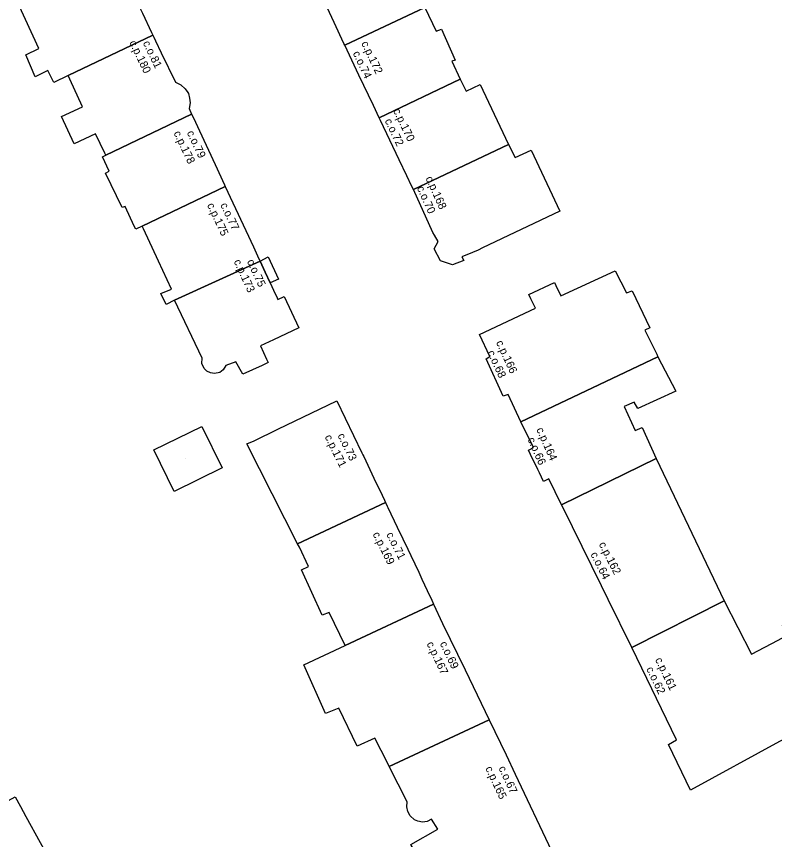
# Model space of a CAD drawing. Extents: x -600391 to -599491, y -1160176 to -1159402.
# Drawn here: x -600239.1 to -600144.5, y -1159820.9 to -1159718.1 of the extents above; entities that cross this region are included whole.
import ezdxf

# ---------------------------------------------------------------- set-up
doc = ezdxf.new("R2010")
doc.units = 0
for name, color, linetype in [('Level 10', 7, 'Continuous'), ('Level 12', 7, 'Continuous'), ('Level 25', 7, 'Continuous'), ('Level 61', 7, 'Continuous'), ('Level 62', 7, 'Continuous')]:
    doc.layers.add(name, color=color, linetype=linetype)

msp = doc.modelspace()

# ---------------------------------------------------------------- linework, layer by layer
at = {"layer": 'Level 61'}
for points in [[(-600199.44, -1159718.85), (-600201.16, -1159715.15)], [(-600236.32, -1159722.1), (-600238.95, -1159716.4)], [(-600223.37, -1159717.68), (-600222.25, -1159720.11)], [(-600198.13, -1159721.68), (-600188.15, -1159716.96)], [(-600188.15, -1159716.96), (-600198.13, -1159721.68)], [(-600188.15, -1159716.96), (-600186.7, -1159719.93)], [(-600198.23, -1159721.47), (-600199.44, -1159718.85)], [(-600186.7, -1159719.93), (-600186.07, -1159719.68)], [(-600186.07, -1159719.68), (-600184.34, -1159723.54)], [(-600232.65, -1159725.48), (-600222.09, -1159720.45)], [(-600222.09, -1159720.45), (-600232.65, -1159725.48)], [(-600222.25, -1159720.11), (-600222.09, -1159720.45)], [(-600222.09, -1159720.45), (-600221.97, -1159720.69)], [(-600221.97, -1159720.69), (-600221.76, -1159721.13)], [(-600221.76, -1159721.13), (-600221.04, -1159722.66)], [(-600198.13, -1159721.68), (-600198.23, -1159721.47)], [(-600196.37, -1159725.44), (-600198.13, -1159721.68)], [(-600237.97, -1159722.9), (-600236.32, -1159722.1)], [(-600236.81, -1159725.63), (-600237.97, -1159722.9)], [(-600221.04, -1159722.66), (-600219.28, -1159726.31)], [(-600184.34, -1159723.54), (-600184.75, -1159723.67)], [(-600184.75, -1159723.67), (-600183.7, -1159725.92)], [(-600235.19, -1159724.85), (-600236.81, -1159725.63)], [(-600234.46, -1159726.34), (-600235.19, -1159724.85)], [(-600232.65, -1159725.48), (-600234.46, -1159726.34)], [(-600232.45, -1159725.93), (-600232.65, -1159725.48)], [(-600230.86, -1159729.39), (-600232.45, -1159725.93)], [(-600194.55, -1159729.23), (-600196.37, -1159725.44)], [(-600183.7, -1159725.92), (-600193.83, -1159730.77)], [(-600193.83, -1159730.77), (-600183.7, -1159725.92)], [(-600183.7, -1159725.92), (-600182.98, -1159727.43)], [(-600219.28, -1159726.31), (-600218.59, -1159726.62)], [(-600218.59, -1159726.62), (-600218.05, -1159727.12)], [(-600218.05, -1159727.12), (-600217.74, -1159727.58)], [(-600182.98, -1159727.43), (-600181.23, -1159726.59)], [(-600181.23, -1159726.59), (-600180.2, -1159728.82)], [(-600217.74, -1159727.58), (-600217.66, -1159727.74)], [(-600217.66, -1159727.74), (-600217.5, -1159728.31)], [(-600217.44, -1159728.9), (-600217.56, -1159729.58)], [(-600217.5, -1159728.31), (-600217.44, -1159728.9)], [(-600193.83, -1159730.77), (-600194.55, -1159729.23)], [(-600180.2, -1159728.82), (-600177.67, -1159734.1)], [(-600233.49, -1159730.58), (-600230.86, -1159729.39)], [(-600217.56, -1159729.58), (-600217.25, -1159730.3)], [(-600231.94, -1159734.02), (-600233.49, -1159730.58)], [(-600217.25, -1159730.3), (-600227.97, -1159735.41)], [(-600227.97, -1159735.41), (-600217.25, -1159730.3)], [(-600217.25, -1159730.3), (-600217.03, -1159730.76)], [(-600217.03, -1159730.76), (-600216.28, -1159732.39)], [(-600193.68, -1159731.08), (-600193.83, -1159730.77)], [(-600191.35, -1159736), (-600193.68, -1159731.08)], [(-600229.25, -1159732.75), (-600231.94, -1159734.02)], [(-600228.09, -1159735.17), (-600229.25, -1159732.75)], [(-600216.28, -1159732.39), (-600214.33, -1159736.59)], [(-600189.55, -1159739.72), (-600177.67, -1159734.1)], [(-600177.67, -1159734.1), (-600189.55, -1159739.72)], [(-600177.67, -1159734.1), (-600176.87, -1159735.72)], [(-600228.4, -1159735.61), (-600227.97, -1159735.41)], [(-600227.97, -1159735.41), (-600228.09, -1159735.17)], [(-600176.87, -1159735.72), (-600174.86, -1159734.81)], [(-600174.86, -1159734.81), (-600171.26, -1159742.42)], [(-600227.57, -1159737.41), (-600228.4, -1159735.61)], [(-600190.39, -1159738.01), (-600191.35, -1159736)], [(-600228.02, -1159737.65), (-600227.57, -1159737.41)], [(-600214.33, -1159736.59), (-600213.15, -1159739.12)], [(-600225.93, -1159741.95), (-600228.02, -1159737.65)], [(-600189.74, -1159739.34), (-600190.39, -1159738.01)], [(-600213.05, -1159739.35), (-600223.41, -1159744.3)], [(-600223.41, -1159744.3), (-600213.05, -1159739.35)], [(-600213.15, -1159739.12), (-600213.05, -1159739.35)], [(-600213.05, -1159739.35), (-600209.53, -1159746.88)], [(-600189.55, -1159739.72), (-600189.74, -1159739.34)], [(-600187.13, -1159745.08), (-600189.55, -1159739.72)], [(-600225.54, -1159741.82), (-600225.93, -1159741.95)], [(-600224.41, -1159744.28), (-600225.54, -1159741.82)], [(-600171.26, -1159742.42), (-600180.94, -1159747)], [(-600224.22, -1159744.68), (-600224.41, -1159744.28)], [(-600223.41, -1159744.3), (-600224.22, -1159744.68)], [(-600223.26, -1159744.63), (-600223.41, -1159744.3)], [(-600221.39, -1159748.67), (-600223.26, -1159744.63)], [(-600186.92, -1159745.43), (-600187.13, -1159745.08)], [(-600186.48, -1159746.21), (-600186.92, -1159745.43)], [(-600186.98, -1159747.11), (-600186.48, -1159746.21)], [(-600209.53, -1159746.88), (-600208.84, -1159748.36)], [(-600186.16, -1159748.61), (-600186.98, -1159747.11)], [(-600182.2, -1159747.56), (-600183.5, -1159748.12)], [(-600181.49, -1159747.27), (-600182.2, -1159747.56)], [(-600180.94, -1159747), (-600181.49, -1159747.27)], [(-600219.78, -1159752.16), (-600221.39, -1159748.67)], [(-600208.71, -1159748.64), (-600219.38, -1159753.55)], [(-600219.38, -1159753.55), (-600208.71, -1159748.64)], [(-600208.84, -1159748.36), (-600208.71, -1159748.64)], [(-600208.71, -1159748.64), (-600207.69, -1159748.12)], [(-600208.07, -1159750.03), (-600208.71, -1159748.64)], [(-600208.71, -1159748.64), (-600208.07, -1159750.03)], [(-600207.69, -1159748.12), (-600206.42, -1159750.91)], [(-600184.69, -1159749.12), (-600186.16, -1159748.61)], [(-600183.27, -1159748.58), (-600184.69, -1159749.12)], [(-600183.5, -1159748.12), (-600183.27, -1159748.58)], [(-600207.44, -1159751.38), (-600208.07, -1159750.03)], [(-600208.07, -1159750.03), (-600207.44, -1159751.38)], [(-600171.15, -1159753.01), (-600164.35, -1159749.87)], [(-600164.35, -1159749.87), (-600162.94, -1159752.61)], [(-600206.42, -1159750.91), (-600207.44, -1159751.38)], [(-600207.44, -1159751.38), (-600207.02, -1159752.28)], [(-600175.13, -1159752.84), (-600171.94, -1159751.34)], [(-600171.94, -1159751.34), (-600171.77, -1159751.7)], [(-600171.77, -1159751.7), (-600171.15, -1159753.01)], [(-600221.08, -1159752.68), (-600219.78, -1159752.16)], [(-600220.45, -1159754.06), (-600221.08, -1159752.68)], [(-600207.02, -1159752.28), (-600206.56, -1159753.25)], [(-600174.88, -1159753.36), (-600175.13, -1159752.84)], [(-600162.94, -1159752.61), (-600162.24, -1159752.36)], [(-600162.24, -1159752.36), (-600160.03, -1159756.98)], [(-600219.38, -1159753.55), (-600220.45, -1159754.06)], [(-600215.93, -1159760.79), (-600219.38, -1159753.55)], [(-600206.56, -1159753.25), (-600206.48, -1159753.43)], [(-600206.48, -1159753.43), (-600205.68, -1159753.09)], [(-600205.68, -1159753.09), (-600203.85, -1159756.98)], [(-600174.31, -1159754.54), (-600174.88, -1159753.36)], [(-600181.3, -1159757.81), (-600174.31, -1159754.54)], [(-600203.85, -1159756.98), (-600207.02, -1159758.47)], [(-600160.03, -1159756.98), (-600160.65, -1159757.29)], [(-600180.03, -1159760.57), (-600181.3, -1159757.81)], [(-600160.65, -1159757.29), (-600159.17, -1159760.27)], [(-600207.02, -1159758.47), (-600208.66, -1159759.25)], [(-600208.66, -1159759.25), (-600207.9, -1159760.88)], [(-600215.97, -1159761.42), (-600215.93, -1159760.79)], [(-600207.9, -1159760.88), (-600207.68, -1159761.33)], [(-600180.46, -1159760.87), (-600180.03, -1159760.57)], [(-600178.34, -1159765.5), (-600180.46, -1159760.87)], [(-600159.03, -1159760.61), (-600176.14, -1159768.74)], [(-600176.14, -1159768.74), (-600159.03, -1159760.61)], [(-600159.17, -1159760.27), (-600159.03, -1159760.61)], [(-600159.03, -1159760.61), (-600156.81, -1159764.9)], [(-600215.67, -1159762.05), (-600215.97, -1159761.42)], [(-600215.37, -1159762.39), (-600215.67, -1159762.05)], [(-600212.97, -1159761.71), (-600213.33, -1159762.25)], [(-600211.75, -1159761.23), (-600212.97, -1159761.71)], [(-600210.85, -1159762.78), (-600211.75, -1159761.23)], [(-600208.46, -1159761.67), (-600210.85, -1159762.78)], [(-600207.68, -1159761.33), (-600208.46, -1159761.67)], [(-600214.88, -1159762.62), (-600215.37, -1159762.39)], [(-600214.38, -1159762.7), (-600214.88, -1159762.62)], [(-600213.75, -1159762.55), (-600214.38, -1159762.7)], [(-600213.33, -1159762.25), (-600213.75, -1159762.55)], [(-600156.81, -1159764.9), (-600161.55, -1159767.06)], [(-600206.49, -1159769.66), (-600199.11, -1159766.09)], [(-600199.11, -1159766.09), (-600196, -1159772.58)], [(-600177.74, -1159765.32), (-600178.34, -1159765.5)], [(-600176.14, -1159768.74), (-600177.74, -1159765.32)], [(-600161.99, -1159766.26), (-600163.24, -1159766.82)], [(-600161.55, -1159767.06), (-600161.99, -1159766.26)], [(-600163.24, -1159766.82), (-600161.88, -1159769.81)], [(-600221.97, -1159772.24), (-600215.97, -1159769.31)], [(-600215.97, -1159769.31), (-600213.44, -1159774.48)], [(-600174.57, -1159771.95), (-600176.14, -1159768.74)], [(-600209.46, -1159771.09), (-600206.49, -1159769.66)], [(-600161.88, -1159769.81), (-600161.01, -1159769.43)], [(-600161.01, -1159769.43), (-600159.23, -1159773.32)], [(-600210.34, -1159771.48), (-600209.46, -1159771.09)], [(-600219.44, -1159777.41), (-600221.97, -1159772.24)], [(-600204.03, -1159783.96), (-600210.34, -1159771.48)], [(-600175.2, -1159772.28), (-600174.57, -1159771.95)], [(-600174.69, -1159773.33), (-600175.2, -1159772.28)], [(-600196, -1159772.58), (-600195.88, -1159772.83)], [(-600195.88, -1159772.83), (-600195.76, -1159773.07)], [(-600195.76, -1159773.07), (-600194.74, -1159775.23)], [(-600174.5, -1159773.71), (-600174.69, -1159773.33)], [(-600171.08, -1159779.08), (-600159.23, -1159773.32)], [(-600159.23, -1159773.32), (-600171.08, -1159779.08)], [(-600159.23, -1159773.32), (-600150.75, -1159791.1)], [(-600213.44, -1159774.48), (-600219.44, -1159777.41)], [(-600174.03, -1159774.66), (-600174.5, -1159773.71)], [(-600194.74, -1159775.23), (-600194.5, -1159775.74)], [(-600173.83, -1159775.08), (-600174.03, -1159774.66)], [(-600173.3, -1159776.17), (-600173.83, -1159775.08)], [(-600194.5, -1159775.74), (-600193.46, -1159777.9)], [(-600172.66, -1159775.85), (-600173.3, -1159776.17)], [(-600171.08, -1159779.08), (-600172.66, -1159775.85)], [(-600193.46, -1159777.9), (-600193.18, -1159778.49)], [(-600193.18, -1159778.49), (-600193.04, -1159778.78)], [(-600193.04, -1159778.78), (-600204.03, -1159783.96)], [(-600204.03, -1159783.96), (-600193.04, -1159778.78)], [(-600193.04, -1159778.78), (-600192.82, -1159779.25)], [(-600192.82, -1159779.25), (-600192.74, -1159779.42)], [(-600192.74, -1159779.42), (-600191.57, -1159781.88)], [(-600170.89, -1159779.39), (-600171.08, -1159779.08)], [(-600166.08, -1159789.19), (-600170.89, -1159779.39)], [(-600191.57, -1159781.88), (-600190.88, -1159783.34)], [(-600190.88, -1159783.34), (-600190.27, -1159784.63)], [(-600203.77, -1159784.37), (-600204.03, -1159783.96)], [(-600202.67, -1159786.81), (-600203.77, -1159784.37)], [(-600190.27, -1159784.63), (-600189.9, -1159785.41)], [(-600189.9, -1159785.41), (-600188.89, -1159787.51)], [(-600203.52, -1159787.22), (-600202.67, -1159786.81)], [(-600200.94, -1159792.88), (-600203.52, -1159787.22)], [(-600188.89, -1159787.51), (-600188.51, -1159788.36)], [(-600188.51, -1159788.36), (-600187.49, -1159790.5)], [(-600165.23, -1159790.93), (-600166.08, -1159789.19)], [(-600187.49, -1159790.5), (-600187.35, -1159790.8)], [(-600187.35, -1159790.8), (-600187.04, -1159791.48)], [(-600162.28, -1159796.91), (-600165.23, -1159790.93)], [(-600198.06, -1159796.64), (-600187.04, -1159791.48)], [(-600187.04, -1159791.48), (-600198.06, -1159796.64)], [(-600187.04, -1159791.48), (-600185.92, -1159793.91)], [(-600150.75, -1159791.1), (-600162.28, -1159796.91)], [(-600162.28, -1159796.91), (-600150.75, -1159791.1)], [(-600150.75, -1159791.1), (-600147.35, -1159797.74)], [(-600200.09, -1159792.55), (-600200.94, -1159792.88)], [(-600198.06, -1159796.64), (-600200.09, -1159792.55)], [(-600185.92, -1159793.91), (-600183.09, -1159799.71)], [(-600147.35, -1159797.74), (-600144.01, -1159795.98)], [(-600203.26, -1159799.07), (-600198.06, -1159796.64)], [(-600156.72, -1159808.45), (-600162.28, -1159796.91)], [(-600200.52, -1159805.15), (-600203.26, -1159799.07)], [(-600183.09, -1159799.71), (-600180.09, -1159805.92)], [(-600198.88, -1159804.48), (-600200.52, -1159805.15)], [(-600196.59, -1159809.23), (-600198.88, -1159804.48)], [(-600192.58, -1159811.78), (-600180.09, -1159805.92)], [(-600180.09, -1159805.92), (-600192.58, -1159811.78)], [(-600180.09, -1159805.92), (-600177.98, -1159810.31)], [(-600194.39, -1159808.23), (-600196.59, -1159809.23)], [(-600192.81, -1159811.33), (-600194.39, -1159808.23)], [(-600157.7, -1159809.01), (-600156.72, -1159808.45)], [(-600154.94, -1159814.73), (-600157.7, -1159809.01)], [(-600143.85, -1159808.66), (-600154.94, -1159814.73)], [(-600177.98, -1159810.31), (-600176.85, -1159812.73)], [(-600192.58, -1159811.78), (-600192.81, -1159811.33)], [(-600190.33, -1159816.2), (-600192.58, -1159811.78)], [(-600176.85, -1159812.73), (-600172.32, -1159822.31)], [(-600239.3, -1159815.54), (-600238.62, -1159816.77)], [(-600190.39, -1159816.8), (-600190.33, -1159816.2)], [(-600238.62, -1159816.77), (-600237.94, -1159818)], [(-600190.27, -1159817.39), (-600190.39, -1159816.8)], [(-600189.98, -1159817.91), (-600190.27, -1159817.39)], [(-600237.94, -1159818), (-600232.57, -1159827.75)], [(-600189.43, -1159818.41), (-600189.98, -1159817.91)], [(-600189.01, -1159818.6), (-600189.43, -1159818.41)], [(-600188.42, -1159818.7), (-600189.01, -1159818.6)], [(-600187.82, -1159818.62), (-600188.42, -1159818.7)], [(-600187.28, -1159818.36), (-600187.82, -1159818.62)], [(-600186.52, -1159819.58), (-600187.28, -1159818.36)], [(-600189.89, -1159821.5), (-600186.52, -1159819.58)]]:
    msp.add_lwpolyline(points, dxfattribs=at)
at = {"layer": 'Level 62'}
for points in [[(-600198.23, -1159721.47), (-600199.44, -1159718.85), (-600201.16, -1159715.15), (-600201.33, -1159714.79), (-600202, -1159713.34), (-600190.88, -1159708.01), (-600190.32, -1159709.31), (-600189.69, -1159710.76), (-600189.45, -1159711.34), (-600189.87, -1159711.54), (-600189.07, -1159713.47), (-600187.89, -1159712.94), (-600186.49, -1159715.82), (-600186.35, -1159716.11), (-600188.15, -1159716.96), (-600198.13, -1159721.68), (-600198.23, -1159721.47)], [(-600231.44, -1159710.94), (-600231.28, -1159711.3), (-600230.8, -1159712.34), (-600226.31, -1159710.22), (-600223.41, -1159716.54), (-600223.83, -1159716.76), (-600223.59, -1159717.26), (-600223.37, -1159717.68), (-600222.25, -1159720.11), (-600222.09, -1159720.45), (-600232.65, -1159725.48), (-600234.46, -1159726.34), (-600235.19, -1159724.85), (-600236.81, -1159725.63), (-600237.97, -1159722.9), (-600236.32, -1159722.1), (-600238.95, -1159716.4), (-600234.89, -1159714.36), (-600235.53, -1159712.86), (-600231.44, -1159710.94)], [(-600194.55, -1159729.23), (-600196.37, -1159725.44), (-600198.13, -1159721.68), (-600188.15, -1159716.96), (-600186.7, -1159719.93), (-600186.07, -1159719.68), (-600184.34, -1159723.54), (-600184.75, -1159723.67), (-600183.7, -1159725.92), (-600193.83, -1159730.77), (-600194.55, -1159729.23)], [(-600217.25, -1159730.3), (-600227.97, -1159735.41), (-600228.09, -1159735.17), (-600229.25, -1159732.75), (-600231.94, -1159734.02), (-600233.49, -1159730.58), (-600230.86, -1159729.39), (-600232.45, -1159725.93), (-600232.65, -1159725.48), (-600222.09, -1159720.45), (-600221.97, -1159720.69), (-600221.76, -1159721.13), (-600221.04, -1159722.66), (-600219.28, -1159726.31), (-600218.59, -1159726.62), (-600218.05, -1159727.12), (-600217.74, -1159727.58), (-600217.66, -1159727.74), (-600217.5, -1159728.31), (-600217.44, -1159728.9), (-600217.56, -1159729.58), (-600217.25, -1159730.3)], [(-600190.39, -1159738.01), (-600191.35, -1159736), (-600193.68, -1159731.08), (-600193.83, -1159730.77), (-600183.7, -1159725.92), (-600182.98, -1159727.43), (-600181.23, -1159726.59), (-600180.2, -1159728.82), (-600177.67, -1159734.1), (-600189.55, -1159739.72), (-600189.74, -1159739.34), (-600190.39, -1159738.01)], [(-600217.03, -1159730.76), (-600216.28, -1159732.39), (-600214.33, -1159736.59), (-600213.15, -1159739.12), (-600213.05, -1159739.35), (-600223.41, -1159744.3), (-600224.22, -1159744.68), (-600224.41, -1159744.28), (-600225.54, -1159741.82), (-600225.93, -1159741.95), (-600228.02, -1159737.65), (-600227.57, -1159737.41), (-600228.4, -1159735.61), (-600227.97, -1159735.41), (-600217.25, -1159730.3), (-600217.03, -1159730.76)], [(-600180.94, -1159747), (-600181.49, -1159747.27), (-600182.2, -1159747.56), (-600183.5, -1159748.12), (-600183.27, -1159748.58), (-600184.69, -1159749.12), (-600186.16, -1159748.61), (-600186.98, -1159747.11), (-600186.48, -1159746.21), (-600186.92, -1159745.43), (-600187.13, -1159745.08), (-600189.55, -1159739.72), (-600177.67, -1159734.1), (-600176.87, -1159735.72), (-600174.86, -1159734.81), (-600171.26, -1159742.42), (-600180.94, -1159747)], [(-600219.38, -1159753.55), (-600220.45, -1159754.06), (-600221.08, -1159752.68), (-600219.78, -1159752.16), (-600221.39, -1159748.67), (-600223.26, -1159744.63), (-600223.41, -1159744.3), (-600213.05, -1159739.35), (-600209.53, -1159746.88), (-600208.84, -1159748.36), (-600208.71, -1159748.64), (-600219.38, -1159753.55)], [(-600215.93, -1159760.79), (-600219.38, -1159753.55), (-600208.71, -1159748.64), (-600208.07, -1159750.03), (-600207.44, -1159751.38), (-600207.02, -1159752.28), (-600206.56, -1159753.25), (-600206.48, -1159753.43), (-600205.68, -1159753.09), (-600203.85, -1159756.98), (-600207.02, -1159758.47), (-600208.66, -1159759.25), (-600207.9, -1159760.88), (-600207.68, -1159761.33), (-600208.46, -1159761.67), (-600210.85, -1159762.78), (-600211.75, -1159761.23), (-600212.97, -1159761.71), (-600213.33, -1159762.25), (-600213.75, -1159762.55), (-600214.38, -1159762.7), (-600214.88, -1159762.62), (-600215.37, -1159762.39), (-600215.67, -1159762.05), (-600215.97, -1159761.42), (-600215.93, -1159760.79)], [(-600207.69, -1159748.12), (-600206.42, -1159750.91), (-600207.44, -1159751.38), (-600208.07, -1159750.03), (-600208.71, -1159748.64), (-600207.69, -1159748.12)], [(-600159.17, -1159760.27), (-600159.03, -1159760.61), (-600176.14, -1159768.74), (-600177.74, -1159765.32), (-600178.34, -1159765.5), (-600180.46, -1159760.87), (-600180.03, -1159760.57), (-600181.3, -1159757.81), (-600174.31, -1159754.54), (-600174.88, -1159753.36), (-600175.13, -1159752.84), (-600171.94, -1159751.34), (-600171.77, -1159751.7), (-600171.15, -1159753.01), (-600164.35, -1159749.87), (-600162.94, -1159752.61), (-600162.24, -1159752.36), (-600160.03, -1159756.98), (-600160.65, -1159757.29), (-600159.17, -1159760.27)], [(-600171.08, -1159779.08), (-600172.66, -1159775.85), (-600173.3, -1159776.17), (-600173.83, -1159775.08), (-600174.03, -1159774.66), (-600174.5, -1159773.71), (-600174.69, -1159773.33), (-600175.2, -1159772.28), (-600174.57, -1159771.95), (-600176.14, -1159768.74), (-600159.03, -1159760.61), (-600156.81, -1159764.9), (-600161.55, -1159767.06), (-600161.99, -1159766.26), (-600163.24, -1159766.82), (-600161.88, -1159769.81), (-600161.01, -1159769.43), (-600159.23, -1159773.32), (-600171.08, -1159779.08)], [(-600196, -1159772.58), (-600195.88, -1159772.83), (-600195.76, -1159773.07), (-600194.74, -1159775.23), (-600194.5, -1159775.74), (-600193.46, -1159777.9), (-600193.18, -1159778.49), (-600193.04, -1159778.78), (-600204.03, -1159783.96), (-600210.34, -1159771.48), (-600209.46, -1159771.09), (-600206.49, -1159769.66), (-600199.11, -1159766.09), (-600196, -1159772.58)], [(-600215.97, -1159769.31), (-600213.44, -1159774.48), (-600219.44, -1159777.41), (-600221.97, -1159772.24), (-600215.97, -1159769.31)], [(-600162.28, -1159796.91), (-600165.23, -1159790.93), (-600166.08, -1159789.19), (-600170.89, -1159779.39), (-600171.08, -1159779.08), (-600159.23, -1159773.32), (-600150.75, -1159791.1), (-600162.28, -1159796.91)], [(-600198.06, -1159796.64), (-600200.09, -1159792.55), (-600200.94, -1159792.88), (-600203.52, -1159787.22), (-600202.67, -1159786.81), (-600203.77, -1159784.37), (-600204.03, -1159783.96), (-600193.04, -1159778.78), (-600192.82, -1159779.25), (-600192.74, -1159779.42), (-600191.57, -1159781.88), (-600190.88, -1159783.34), (-600190.27, -1159784.63), (-600189.9, -1159785.41), (-600188.89, -1159787.51), (-600188.51, -1159788.36), (-600187.49, -1159790.5), (-600187.35, -1159790.8), (-600187.04, -1159791.48), (-600198.06, -1159796.64)], [(-600143.49, -1159794.1), (-600132.93, -1159788.26), (-600126.86, -1159799.38), (-600132.26, -1159802.33), (-600132.65, -1159802.54), (-600133.92, -1159803.24), (-600134.24, -1159803.41), (-600140.76, -1159806.97), (-600141.11, -1159807.17), (-600143.3, -1159808.36), (-600143.59, -1159808.52), (-600143.85, -1159808.66), (-600154.94, -1159814.73), (-600157.7, -1159809.01), (-600156.72, -1159808.45), (-600162.28, -1159796.91), (-600150.75, -1159791.1), (-600147.35, -1159797.74), (-600144.01, -1159795.98), (-600143.17, -1159795.54), (-600142.89, -1159795.39), (-600143.49, -1159794.1)], [(-600203.26, -1159799.07), (-600198.06, -1159796.64), (-600187.04, -1159791.48), (-600185.92, -1159793.91), (-600183.09, -1159799.71), (-600180.09, -1159805.92), (-600192.58, -1159811.78), (-600192.81, -1159811.33), (-600194.39, -1159808.23), (-600196.59, -1159809.23), (-600198.88, -1159804.48), (-600200.52, -1159805.15), (-600203.26, -1159799.07)], [(-600171.73, -1159823.56), (-600171.4, -1159824.25), (-600184.14, -1159831.42), (-600189.89, -1159821.5), (-600186.52, -1159819.58), (-600187.28, -1159818.36), (-600187.82, -1159818.62), (-600188.42, -1159818.7), (-600189.01, -1159818.6), (-600189.43, -1159818.41), (-600189.98, -1159817.91), (-600190.27, -1159817.39), (-600190.39, -1159816.8), (-600190.33, -1159816.2), (-600192.58, -1159811.78), (-600180.09, -1159805.92), (-600177.98, -1159810.31), (-600176.85, -1159812.73), (-600172.32, -1159822.31), (-600171.73, -1159823.56)], [(-600231.22, -1159830.2), (-600240.34, -1159835.38), (-600248.62, -1159820.62), (-600239.3, -1159815.54), (-600238.62, -1159816.77), (-600237.94, -1159818), (-600232.57, -1159827.75), (-600231.9, -1159828.97), (-600231.22, -1159830.2)]]:
    msp.add_lwpolyline(points, dxfattribs=at)

# ---------------------------------------------------------------- texts
at = {"layer": 'Level 10'}
for s, rotation, p in [('c.o.81', 295.74, (-600223.37, -1159721.4)), ('c.o.74', 295.3146, (-600197.16, -1159722.68)), ('c.o.72', 295.5555, (-600193.17, -1159731.12)), ('c.o.79', 295.2505, (-600217.88, -1159732.61)), ('c.o.70', 294.2993, (-600189.15, -1159739.52)), ('c.o.77', 295.2402, (-600213.7, -1159741.63)), ('c.o.75', 294.5687, (-600210.37, -1159748.68)), ('c.o.68', 294.6019, (-600180.35, -1159760.05)), ('c.o.73', 296.1935, (-600199.06, -1159770.43)), ('c.o.66', 293.7659, (-600175.33, -1159770.9)), ('c.o.71', 296.5266, (-600192.98, -1159782.78)), ('c.o.64', 296.7572, (-600167.48, -1159785.26)), ('c.o.69', 295.2966, (-600186.29, -1159796.4)), ('c.o.62', 295.6836, (-600160.51, -1159799.58)), ('c.o.67', 295.0429, (-600178.96, -1159811.97))]:
    msp.add_text(s, height=1, rotation=rotation, dxfattribs=at).set_placement(p)
at = {"layer": 'Level 12'}
for s, rotation, p in [('c.p.180', 295.74, (-600225.07, -1159721.36)), ('c.p.172', 295.3146, (-600196.1, -1159721.44)), ('c.p.170', 295.5555, (-600192.12, -1159729.86)), ('c.p.178', 295.2505, (-600219.53, -1159732.65)), ('c.p.168', 294.2993, (-600188.07, -1159738.3)), ('c.p.175', 295.2402, (-600215.36, -1159741.65)), ('c.p.173', 294.5687, (-600212.02, -1159748.69)), ('c.p.166', 294.6019, (-600179.27, -1159758.81)), ('c.p.164', 293.7659, (-600174.23, -1159769.67)), ('c.p.171', 296.1935, (-600200.67, -1159770.6)), ('c.p.169', 296.5266, (-600194.68, -1159782.75)), ('c.p.162', 296.7572, (-600166.44, -1159784)), ('c.p.167', 295.2966, (-600187.94, -1159796.44)), ('c.p.161', 295.6836, (-600159.41, -1159798.42)), ('c.p.165', 295.0429, (-600180.61, -1159811.99))]:
    msp.add_text(s, height=1, rotation=rotation, dxfattribs=at).set_placement(p)
at = {"layer": 'Level 25'}
msp.add_text('c.pp.171_A', height=0.1, dxfattribs=at).set_placement((-600218, -1159773.37))

doc.saveas('drawing.dxf')
